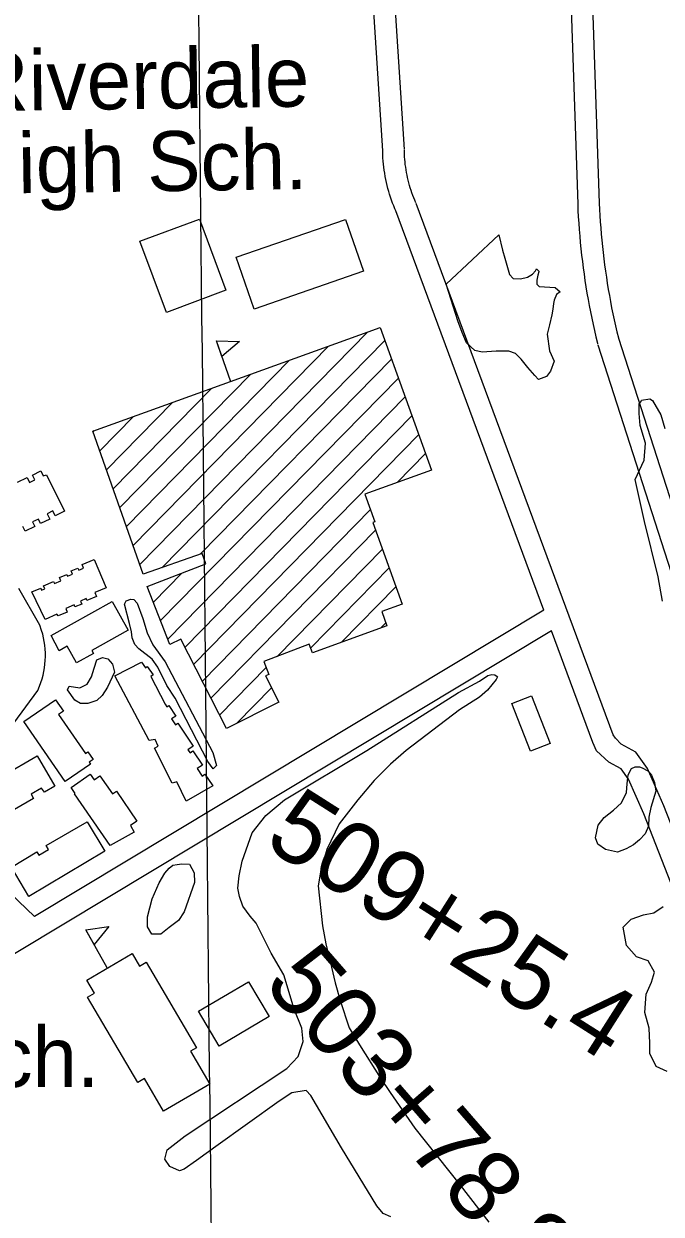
# Model space of a CAD drawing. Extents: x 3625074 to 3663148, y 511451 to 537151.
# Drawn here: x 3650016 to 3650899, y 531546 to 533195 of the extents above; entities that cross this region are included whole.
import ezdxf

# ---------------------------------------------------------------- set-up
doc = ezdxf.new("R2010")
doc.units = 0
for name, color, linetype in [('V-BLDG-IDEN', 7, 'Continuous'), ('V-BLDG-OTLN', 7, 'Continuous'), ('V-GRID-MAJR', 7, 'Continuous'), ('V-ROAD-CNTR', 7, 'Continuous'), ('V-SITE-VEGE', 7, 'Continuous'), ('V-SURV-IDEN', 7, 'Continuous')]:
    doc.layers.add(name, color=color, linetype=linetype)

msp = doc.modelspace()

# ---------------------------------------------------------------- linework, layer by layer
at = {"layer": 'V-BLDG-OTLN'}
for p, q in [((3650176.4653114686, 532445.9975350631), (3650491.9728650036, 532767.9023156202)), ((3650207.048173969, 532441.4849254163), (3650515.903060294, 532756.6021493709)), ((3650302.3649861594, 532699.3127785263), (3650282.492025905, 532755.9256653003)), ((3650167.202761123, 532472.2627472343), (3650437.8918093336, 532748.4402830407)), ((3650157.9402107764, 532498.5279594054), (3650383.810753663, 532728.9782504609)), ((3650260.7196744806, 532460.5290987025), (3650525.304189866, 532730.4783262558)), ((3650148.67766043, 532524.7931715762), (3650329.729697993, 532709.516217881)), ((3650205.2113716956, 532368.1797404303), (3650534.705319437, 532704.3545031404)), ((3650139.415110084, 532551.0583837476), (3650275.648642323, 532690.0541853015)), ((3650130.152559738, 532577.3235959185), (3650221.567586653, 532670.5921527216)), ((3650215.2243697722, 532342.6801920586), (3650544.106449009, 532678.2306800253)), ((3650120.890009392, 532603.5888080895), (3650167.4865309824, 532651.1301201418)), ((3650239.0965503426, 532331.3208347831), (3650553.5075785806, 532652.1068569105)), ((3650111.6274590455, 532629.8540202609), (3650113.4054753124, 532631.6680875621)), ((3650251.0779715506, 532307.8296212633), (3650562.908708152, 532625.9830337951)), ((3650532.9868544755, 532559.7389151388), (3650572.3098377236, 532599.85921068)), ((3650263.0593927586, 532284.3384077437), (3650496.0339250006, 532522.03672855)), ((3650275.0408139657, 532260.8471942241), (3650503.0523714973, 532493.4819111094)), ((3650366.724252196, 532318.6740347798), (3650512.4534593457, 532467.3580454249)), ((3650413.184712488, 532330.3609568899), (3650521.854547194, 532441.2341797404)), ((3650195.1983736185, 532393.6792888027), (3650234.823482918, 532434.107836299)), ((3650455.8333421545, 532338.1587597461), (3650531.255635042, 532415.1103140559)), ((3650509.9449810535, 532357.6519956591), (3650517.2020130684, 532365.05617116)), ((3650287.0222351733, 532237.3559807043), (3650351.402857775, 532303.0419839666)), ((3650310.9114273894, 532226.0139800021), (3650359.030680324, 532275.1088982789)), ((3650131.117772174, 531887.2068940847), (3650101.8228307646, 531939.5687893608))]:
    msp.add_line(p, q, dxfattribs=at)
for points in [[(3650213.3525345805, 532795.3883829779), (3650176.5866081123, 532894.048185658), (3650259.0384432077, 532924.7741242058), (3650295.8043696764, 532826.1143215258)], [(3650486.215988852, 532852.2882691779), (3650335.0362912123, 532799.883373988), (3650310.090341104, 532871.848230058), (3650461.270038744, 532924.253125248)], [(3650111.2600000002, 532630.8960000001), (3650509.559, 532774.231), (3650580.5840000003, 532576.867), (3650488.258, 532543.643), (3650502.125, 532505.112), (3650499.241, 532504.073), (3650539.917, 532391.042), (3650511.5270000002, 532380.825), (3650518.728, 532360.816), (3650415.697, 532323.7), (3650411.257, 532335.4720000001), (3650348.042, 532311.627), (3650355.136, 532293.506), (3650350.6550000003, 532291.747), (3650368.995, 532255.3150000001), (3650296.512, 532218.75), (3650233.306, 532342.674), (3650218.239, 532335.003), (3650186.6920000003, 532415.3420000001), (3650267.795, 532446.963), (3650262.7260000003, 532461.241), (3650181.281, 532432.3420000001)], [(3650282.492025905, 532755.9256653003), (3650314.624961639, 532754.9636672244), (3650290.144010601, 532734.1277088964)], [(3650045.247, 532369.7880000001), (3650026.911, 532408.159), (3650039.1750000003, 532413.238), (3650040.379, 532410.332), (3650044.813, 532412.167), (3650042.967, 532416.622), (3650056.894, 532422.389), (3650058.0530000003, 532419.589), (3650067.097, 532423.335), (3650065.147, 532428.041), (3650075.3850000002, 532432.283), (3650076.401, 532429.825), (3650083.075, 532432.59), (3650081.1950000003, 532437.13), (3650090.708, 532441.071), (3650091.859, 532438.291), (3650098.4250000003, 532441.011), (3650096.387, 532445.935), (3650113.261, 532452.922), (3650129.6040000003, 532413.461), (3650114.0130000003, 532407.004), (3650116.228, 532401.661), (3650103.256, 532396.289), (3650102.294, 532398.62), (3650094.346, 532395.328), (3650096.0500000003, 532391.218), (3650086.612, 532387.311), (3650085.498, 532390.002), (3650073.8140000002, 532385.162), (3650075.967, 532379.964), (3650063.126, 532374.648), (3650061.571, 532377.318)], [(3650138.267, 532394.8640000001), (3650160.506, 532354.979), (3650109.9020000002, 532326.763), (3650112.223, 532322.604), (3650088.765, 532309.523), (3650075.864, 532332.662), (3650064.883, 532326.54), (3650053.787, 532347.76)], [(3650178.916, 532310.726), (3650184.148, 532302.939), (3650186.825, 532304.741), (3650194.72, 532293.004), (3650191.6750000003, 532290.954), (3650211.495, 532252.204), (3650213.9, 532248.628), (3650216.511, 532250.383), (3650226.306, 532235.818), (3650220.433, 532231.867), (3650225.878, 532223.774), (3650229, 532225.875), (3650250.3340000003, 532194.151), (3650243.18, 532189.341), (3650246.18, 532184.882), (3650250.09, 532187.51), (3650263.248, 532167.941), (3650255.972, 532163.0480000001), (3650262.89, 532152.765), (3650266.64, 532155.284), (3650277.41, 532139.265), (3650240.477, 532117.978), (3650227.492, 532144.844), (3650221.274, 532142.88), (3650196.787, 532191.54), (3650202.06, 532194.414), (3650197.7290000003, 532203.601), (3650189.42, 532202.063), (3650141.736, 532291.765)], [(3650072.858, 532145.264), (3650015.819, 532228.281), (3650059.825, 532258.5160000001), (3650070.62, 532242.804), (3650063.9760000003, 532238.2390000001), (3650101.288, 532183.932), (3650104.5100000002, 532186.1460000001), (3650111.704, 532175.674), (3650106.199, 532171.894), (3650107.938, 532169.3640000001)], [(3650745.042, 532197.854), (3650717.878, 532187.17), (3650691.948, 532253.099), (3650719.113, 532263.783)], [(3649932.197, 532062.025), (3649929.809, 532066.149), (3649928.525, 532065.406), (3649925.169, 532071.202), (3649925.83, 532071.587), (3649907.236, 532103.683), (3649940.076, 532122.709), (3649938.464, 532125.4940000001), (3650034.2490000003, 532180.983), (3650058.594, 532138.96), (3650044.1920000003, 532130.616), (3650040.336, 532136.023), (3650025.705, 532127.55), (3650029.021, 532121.826), (3650002.642, 532106.544), (3650000.6780000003, 532107.24), (3649986.004, 532099.208), (3649988.024, 532095.72), (3649963.308, 532081.405), (3649959.346, 532084.4990000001), (3649945.268, 532074.421), (3649947.361, 532070.809)], [(3650135.2630000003, 532056.591), (3650086.072, 532127.942), (3650087.024, 532128.599), (3650081.222, 532137.02), (3650107.697, 532155.27), (3650113.021, 532147.547), (3650121.119, 532153.132), (3650138.488, 532127.938), (3650144.1550000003, 532131.845), (3650172.284, 532090.199), (3650163.537, 532084.264), (3650168.633, 532075.023)], [(3650103.426, 532089.359), (3650127.7630000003, 532048.817), (3650022.827, 531985.833), (3649998.544, 532026.285), (3650033.981, 532047.556), (3650036.698, 532043.027), (3650049.988, 532051.004), (3650046.791, 532056.329)], [(3650101.8228307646, 531939.5687893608), (3650133.6427671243, 531944.1357802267), (3650113.1018082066, 531919.4078296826)], [(3650185.373, 531894.887), (3650255.036, 531776.296), (3650246.733, 531771.42), (3650273.451, 531725.936), (3650209.472, 531688.355), (3650182.895, 531733.599), (3650173.544, 531728.104), (3650104.086, 531846.346), (3650113.646, 531851.961), (3650103.154, 531869.822), (3650165.987, 531906.729), (3650176.13, 531889.458)], [(3650326.974, 531867.801), (3650355.591, 531819.726), (3650286.565, 531778.637), (3650257.946, 531826.707)]]:
    msp.add_lwpolyline(points, close=True, dxfattribs=at)
msp.add_lwpolyline([(3650007.154, 532560.086), (3650020.171, 532566.509), (3650023.4990000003, 532559.764), (3650031.105, 532563.5160000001), (3650027.906, 532570.002), (3650039.312, 532575.63), (3650042.668, 532568.823), (3650047.092, 532570.232), (3650071.92, 532519.898), (3650059.216, 532513.631), (3650055.958, 532520.238), (3650047.958, 532516.292), (3650051.63, 532508.843), (3650038.9960000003, 532502.613), (3650035.9020000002, 532508.886), (3650027.8370000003, 532504.907), (3650030.968, 532498.56), (3650017.791, 532492.06), (3650014.515, 532498.697)], dxfattribs=at)
at = {"layer": 'V-GRID-MAJR'}
msp.add_spline([(3650422.676, 517072.001), (3650361, 523129.575), (3650299.292, 529190.233), (3650237.5840000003, 535250.906), (3650237.5530000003, 535253.975)], degree=3, dxfattribs=at)
at = {"layer": 'V-ROAD-CNTR'}
for points in [[(3650777.492, 533989.126), (3650813.032, 532946.511)], [(3650747.5100000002, 533988.104), (3650783.0500000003, 532945.4890000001)], [(3650513.006, 533019.117), (3650454.958, 533919.622)], [(3650542.944, 533021.047), (3650484.896, 533921.552)], [(3650531.503, 532935.202), (3650529.8540000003, 532938.979), (3650528.224, 532942.926), (3650526.6720000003, 532946.907), (3650525.2, 532950.921), (3650523.811, 532954.96), (3650522.503, 532959.029), (3650521.2770000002, 532963.122), (3650520.134, 532967.2390000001), (3650519.074, 532971.379), (3650518.098, 532975.54), (3650517.2060000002, 532979.7170000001), (3650516.398, 532983.9130000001), (3650515.6750000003, 532988.1240000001), (3650515.037, 532992.35), (3650514.484, 532996.585), (3650514.015, 533000.835), (3650513.634, 533005.0920000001), (3650513.339, 533009.351), (3650513.128, 533013.62), (3650513.005, 533017.853), (3650512.977, 533019.87)], [(3650558.997, 532947.208), (3650557.468, 532950.709), (3650556.066, 532954.102), (3650554.734, 532957.519), (3650553.472, 532960.963), (3650552.279, 532964.432), (3650551.1550000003, 532967.925), (3650550.103, 532971.438), (3650549.122, 532974.973), (3650548.2120000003, 532978.527), (3650547.3740000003, 532982.098), (3650546.608, 532985.687), (3650545.914, 532989.289), (3650545.293, 532992.904), (3650544.745, 532996.532), (3650544.27, 533000.171), (3650543.869, 533003.8150000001), (3650543.542, 533007.468), (3650543.287, 533011.131), (3650543.106, 533014.794), (3650542.9990000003, 533018.4990000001), (3650542.973, 533020.294)], [(3650736.065, 532382.803), (3650531.184, 532935.995)], [(3650832.083, 532209.928), (3650559.316, 532946.415)], [(3650783.056, 532945.338), (3650783.444, 532936.558), (3650783.917, 532927.714), (3650784.471, 532918.877), (3650785.106, 532910.042), (3650785.822, 532901.214), (3650786.619, 532892.394), (3650787.497, 532883.583), (3650788.455, 532874.779), (3650789.495, 532865.983), (3650790.614, 532857.199), (3650791.815, 532848.424), (3650793.096, 532839.661), (3650794.458, 532830.91), (3650795.899, 532822.1730000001), (3650797.421, 532813.448), (3650799.023, 532804.737), (3650800.705, 532796.0430000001), (3650802.465, 532787.363), (3650804.307, 532778.7), (3650806.227, 532770.055), (3650808.227, 532761.428), (3650810.298, 532752.848), (3650810.619, 532751.551)], [(3650813.026, 532946.662), (3650813.4080000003, 532938.022), (3650813.867, 532929.454), (3650814.403, 532920.889), (3650815.018, 532912.33), (3650815.7120000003, 532903.778), (3650816.485, 532895.232), (3650817.335, 532886.693), (3650818.2630000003, 532878.1630000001), (3650819.271, 532869.6410000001), (3650820.356, 532861.129), (3650821.519, 532852.628), (3650822.7600000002, 532844.137), (3650824.08, 532835.658), (3650825.477, 532827.191), (3650826.951, 532818.738), (3650828.503, 532810.299), (3650830.133, 532801.873), (3650831.839, 532793.465), (3650833.623, 532785.072), (3650835.483, 532776.6950000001), (3650837.421, 532768.336), (3650839.4420000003, 532759.966), (3650839.7430000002, 532758.745)], [(3650839.4590000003, 532759.747), (3650962.787, 532376.872)], [(3650810.903, 532750.549), (3650934.357, 532367.28)], [(3650037.7162353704, 532361.7166994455), (3650008.6860508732, 532412.8321006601)], [(3650736.066, 532382.804), (3650030.5538602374, 531958.3125124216)], [(3649985.1793874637, 532203.5636753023), (3650034.9924560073, 532271.3840998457), (3650037.577182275, 532277.5303299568), (3650039.384505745, 532282.4410105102), (3650040.967036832, 532287.4217342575), (3650042.324481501, 532292.4713824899), (3650043.453176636, 532297.5774936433), (3650044.351464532, 532302.7294389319), (3650045.0155484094, 532307.9180250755), (3650045.4449654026, 532313.1284376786), (3650045.6400928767, 532318.3498193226), (3650045.601045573, 532323.5775641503), (3650045.3253694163, 532328.8004786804), (3650044.8151722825, 532334.0058683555), (3650044.0686862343, 532339.1830362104), (3650043.093289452, 532344.3147708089), (3650041.88682868, 532349.4048862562), (3650040.4493835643, 532354.4365186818), (3650037.7162353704, 532361.7166994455)], [(3650746.67, 532354.172), (3649700.09, 531724.468)], [(3650803.951, 532199.508), (3650746.669, 532354.172)], [(3651095.5099038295, 531567.2288625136), (3651049.194609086, 531710.833333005), (3650981.027405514, 531911.26236169), (3650902.22942735, 532111.704564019), (3650879.840551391, 532163.4207331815), (3650863.5334092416, 532185.773003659), (3650843.0979779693, 532197.1798795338), (3650835.3764653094, 532205.2323565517), (3650832.083, 532209.928)], [(3651066.958138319, 531558.0203508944), (3651020.7158080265, 531701.398588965), (3650952.8508770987, 531900.9388586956), (3650874.4959771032, 532100.2539818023), (3650853.636494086, 532148.4373990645), (3650843.171753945, 532162.7814637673), (3650826.4339108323, 532172.1243788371), (3650809.2224854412, 532187.9343714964), (3650803.951, 532199.508)], [(3650030.5538602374, 531958.3125124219), (3650019.324841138, 531968.9676308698), (3649997.2022081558, 531990.0443213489)]]:
    msp.add_lwpolyline(points, dxfattribs=at)
at = {"layer": 'V-SITE-VEGE'}
for points in [[(3650600.955, 532834.631), (3650673.614, 532902.9400000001), (3650678.919, 532881.626), (3650682.054, 532870.393), (3650684.931, 532860.962), (3650688.7800000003, 532847.709), (3650693.842, 532842.38), (3650703.789, 532841.653), (3650713.677, 532844.314), (3650720.599, 532848.502), (3650724.81, 532853.091), (3650726.119, 532855.823), (3650729.107, 532852.7170000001), (3650729.127, 532851.363), (3650727.855, 532846.824), (3650726.623, 532840.027), (3650726.268, 532834.604), (3650729.486, 532831.274), (3650751.866, 532829.867), (3650758.745, 532823.893), (3650753.623, 532819.963), (3650750.599, 532812.232), (3650749.3310000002, 532807.468), (3650748.559, 532800.003), (3650747.123, 532791.85), (3650744.205, 532778.2490000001), (3650740.823, 532765.3200000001), (3650743.949, 532741.895), (3650750.2970000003, 532727.782), (3650745.3540000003, 532713.922), (3650739.84, 532706.373), (3650728.849, 532702.338), (3650723.557, 532707.888), (3650714.105, 532718.786), (3650704.6410000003, 532730.357), (3650696.818, 532738.571), (3650687.735, 532741.5700000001), (3650670.348, 532741.713), (3650650.505, 532740.228), (3650640.525, 532742.761), (3650629.054, 532752.944), (3650623.149, 532767.514), (3650617.214, 532783.8910000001)], [(3650155.22, 532391.0970000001), (3650157.68, 532395.767), (3650163.883, 532397.956), (3650168.057, 532397.338), (3650172.77, 532392.334), (3650180.544, 532371.203), (3650186.444, 532351.426), (3650194.376, 532334.458), (3650211.673, 532310.953), (3650277.488, 532185.431), (3650282.661, 532167.488), (3650277.889, 532162.78), (3650270.539, 532173.053), (3650225.518, 532260.568), (3650213.644, 532278.158), (3650201.165, 532303.83), (3650193.34, 532314.789), (3650175.0530000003, 532329.029), (3650169.395, 532335.171), (3650165.768, 532344.1240000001), (3650164.926, 532352.429), (3650161.944, 532364.1680000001)], [(3650076.186, 532272.2440000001), (3650078.412, 532277.138), (3650093.475, 532275.095), (3650103.332, 532279.893), (3650109.386, 532290.405), (3650113.103, 532302.495), (3650116.835, 532313.656), (3650124.6380000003, 532317.033), (3650132.295, 532315.319), (3650138.67, 532307.803), (3650141.415, 532296.525), (3650131.838, 532276.008), (3650124.416, 532264.316), (3650116.673, 532257.705), (3650104.27, 532253.322), (3650094.325, 532253.375), (3650086.612, 532258.094)], [(3650872.598, 532164.074), (3650880.302, 532159.821), (3650885.2630000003, 532153.8960000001), (3650889.373, 532143.797), (3650891.2, 532132.0380000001), (3650884.444, 532109.03), (3650881.677, 532095.573), (3650881.202, 532083.31), (3650876.77, 532072.596), (3650868.823, 532064.363), (3650860.392, 532057.509), (3650850.318, 532052.012), (3650838.144, 532047.402), (3650821.435, 532051.033), (3650811.133, 532058.248), (3650807.742, 532066.975), (3650811.582, 532084.846), (3650819.954, 532095.165), (3650832.721, 532105.336), (3650843.637, 532115.471), (3650850.774, 532130.164), (3650851.489, 532141.966), (3650853.119, 532154.248), (3650857.8170000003, 532163.118), (3650862.628, 532165.5160000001), (3650868.639, 532165.623)], [(3650234.4620000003, 532030.916), (3650245.332, 532030.647), (3650251.56, 532018.507), (3650252.261, 532005.111), (3650237.722, 531964.6240000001), (3650230.075, 531952.694), (3650217.0700000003, 531942.985), (3650205.4450000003, 531933.529), (3650193.188, 531933.775), (3650187.003, 531943.605), (3650187.214, 531957.712), (3650193.473, 531982.794), (3650203.25, 532004.931), (3650211.1040000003, 532018.2490000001), (3650217.221, 532025.294), (3650222.241, 532029.083), (3650228.2290000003, 532030.344)]]:
    msp.add_lwpolyline(points, close=True, dxfattribs=at)
for points in [[(3650900.615, 532395.308), (3650894.7, 532428.959), (3650875.762, 532505.609), (3650862.7060000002, 532563.637), (3650875.211, 532590.583), (3650876.938, 532613.928), (3650869.718, 532638.662), (3650868.1, 532655.117), (3650868.397, 532668.4230000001), (3650870.912, 532672.093), (3650871.383, 532673.609), (3650883.1410000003, 532675.438), (3650886.645, 532673.42), (3650898.333, 532653.282), (3650903.752, 532634.652)], [(3650524.168, 531541.732), (3650513.682, 531546.402), (3650504.705, 531557.107), (3650455.877, 531637.62), (3650413.432, 531710.152), (3650406.838, 531716.971), (3650387.24, 531713.848), (3650369.41, 531702.433), (3650281.75, 531639.604), (3650254.819, 531619.935), (3650237.927, 531607.844), (3650231.261, 531605.644), (3650218.207, 531611.653), (3650211.319, 531621.936), (3650214.328, 531634.705), (3650239.182, 531654.106), (3650379.933, 531747.704), (3650395.596, 531763.932), (3650402.852, 531784.873), (3650400.6750000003, 531803.33), (3650390.267, 531829.501), (3650376.011, 531877.105), (3650358.591, 531907.542), (3650337.5130000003, 531948.783), (3650329.245, 531958.576), (3650319.056, 531972.5), (3650314.6550000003, 531986.06), (3650312.367, 531997.576), (3650313.916, 532014.484), (3650318.409, 532034.678), (3650332.278, 532073.997), (3650350.804, 532098.1410000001), (3650376.7770000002, 532119.6410000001), (3650490.924, 532188.259), (3650618.042, 532268.436), (3650647.117, 532284.444), (3650658.772, 532292.05), (3650664.0640000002, 532293.531), (3650668.234, 532292.912), (3650671.511, 532290.889), (3650671.753, 532290.201), (3650670.196, 532286.705), (3650658.207, 532271.928), (3650647.0500000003, 532262.247), (3650619.162, 532244.411), (3650545.254, 532188.302), (3650523.631, 532169.1900000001), (3650500.9080000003, 532146.822), (3650478.501, 532119.836), (3650452.506, 532086.541), (3650435.571, 532050.865), (3650427.06, 532022.511), (3650423.517, 532000.716), (3650429.362, 531945.1), (3650433.967, 531920.213), (3650442.17, 531887.992), (3650447.183, 531866.117), (3650454.091, 531841.734), (3650466.5530000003, 531804.0380000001), (3650480.848, 531780.2490000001), (3650509.877, 531734.064), (3650523.1780000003, 531714.186), (3650557.349, 531664.858), (3650620.02, 531585.979), (3650660.003, 531534.675)], [(3650906.91, 531743.215), (3650891.755, 531750.344), (3650882.883, 531768.219), (3650882.858, 531782.553), (3650882.256, 531803.35), (3650876.092, 531824.973), (3650877.949, 531850.438), (3650885.517, 531866.987), (3650889.662, 531880.932), (3650880.593, 531896.727), (3650864.3140000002, 531902.213), (3650850.617, 531918.153), (3650846.007, 531943.503), (3650857.373, 531954.341), (3650874.373, 531960.4230000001), (3650888.427, 531963.2170000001), (3650901.448, 531972.003)]]:
    msp.add_lwpolyline(points, dxfattribs=at)

# ---------------------------------------------------------------- texts
at = {"layer": 'V-BLDG-IDEN'}
for s, p in [('Riverdale', (3649942.9690753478, 533073.8618260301)), ('High Sch.', (3649927.9561053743, 532959.2440552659))]:
    msp.add_text(s, height=82.99983200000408, rotation=0.84884711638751, dxfattribs=at).set_placement(p)
msp.add_text('Sch.', height=82.99983200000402, dxfattribs=at).set_placement((3649898.1571649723, 531722.028529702))
at = {"layer": 'V-SURV-IDEN'}
for s, height, rotation, p in [('509+25.4', 100, 327.5727413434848, (3650345.975556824, 532056.9596328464)), ('503+78.8', 100.00000000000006, 310.96562178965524, (3650346.087034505, 531864.0041188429))]:
    msp.add_text(s, height=height, rotation=rotation, dxfattribs=at).set_placement(p)

doc.saveas('drawing.dxf')
